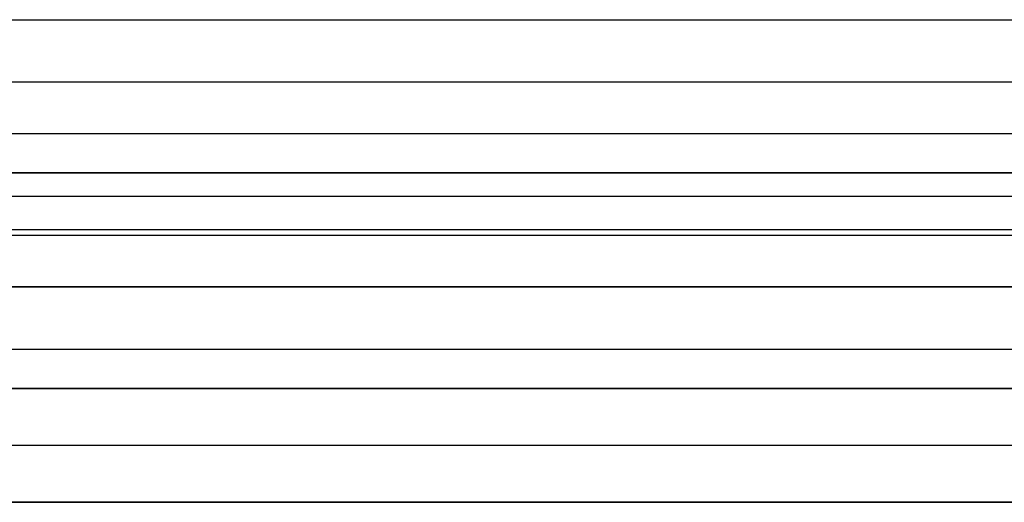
# Model space of a CAD drawing. Header units: millimetres. Extents: x -203 to 111, y 390 to 458.
# Tile 311 of 656: x -133.52 to -125.52, y 441.58 to 445.51. Entities that reach past the tile are written whole.
import ezdxf

# ---------------------------------------------------------------- set-up
doc = ezdxf.new("R2010")
doc.units = ezdxf.units.MM
doc.header["$MEASUREMENT"] = 0
doc.layers.add('Predefinito', color=5, linetype='Continuous')

msp = doc.modelspace()

# ---------------------------------------------------------------- linework, layer by layer
at = {"layer": 'Predefinito'}
for points in [[(-143.398, 445.5098), (-97.7099, 445.5098)], [(-97.554, 445.0024), (-143.554, 445.0024)], [(-143.398, 444.5826), (-97.7099, 444.5826)], [(-102.054, 444.264), (-139.054, 444.264)], [(-139.054, 444.264), (-102.054, 444.264)], [(-143.554, 444.0752), (-97.554, 444.0752)], [(-143.398, 443.7567), (-97.7099, 443.7567)], [(-102.054, 443.8004), (-139.054, 443.8004)], [(-139.054, 443.3369), (-102.054, 443.3369)], [(-102.054, 443.3369), (-139.054, 443.3369)], [(-143.398, 442.8295), (-97.7099, 442.8295)], [(-139.054, 442.5109), (-102.054, 442.5109)], [(-102.054, 442.5109), (-139.054, 442.5109)], [(-102.054, 442.0473), (-139.054, 442.0473)], [(-139.054, 441.5837), (-102.054, 441.5837)], [(-102.054, 441.5837), (-139.054, 441.5837)]]:
    msp.add_lwpolyline(points, dxfattribs=at)

doc.saveas('drawing.dxf')
